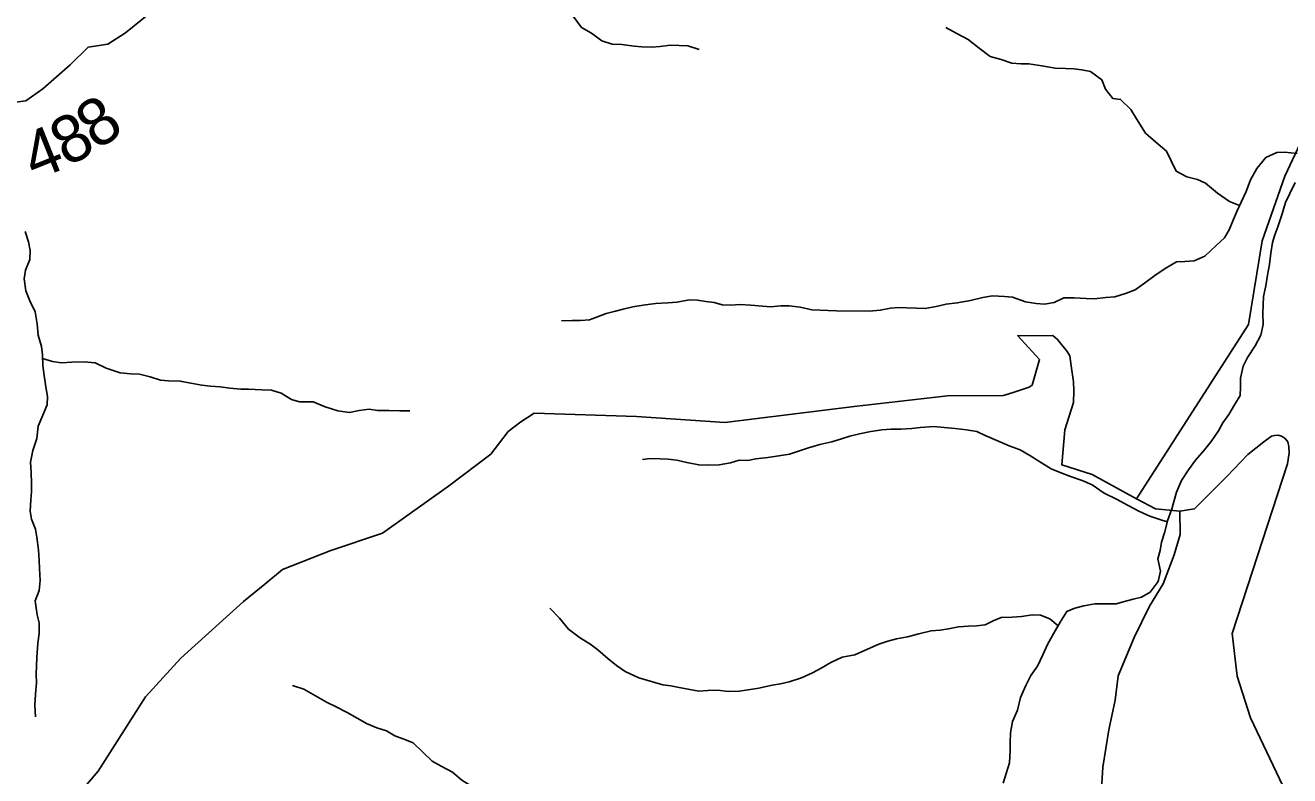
# Model space of a CAD drawing. Extents: x 1624196 to 2029251, y 146837 to 440034.
# Drawn here: x 1751872 to 1759899, y 302092 to 306854 of the extents above; entities that cross this region are included whole.
import ezdxf

# ---------------------------------------------------------------- set-up
doc = ezdxf.new("R2010")
doc.units = 0
for name, color, linetype in [('GM_X_County_Road', 7, 'Continuous'), ('GM_X_Minor_River', 7, 'Continuous'), ('GM_X_Township_Road', 7, 'Continuous'), ('GM_X_Township_Road_Text', 7, 'Continuous')]:
    doc.layers.add(name, color=color, linetype=linetype)

msp = doc.modelspace()

# ---------------------------------------------------------------- linework, layer by layer
at = {"layer": 'GM_X_County_Road'}
for points in [[(1758926.9, 303848.2), (1759638.2, 304956.1), (1759723.5, 305487.2), (1759868.5, 305897.8), (1759997.1, 306172.2)], [(1752063.4, 301804.1), (1752335.3, 302120.5), (1752636, 302592.7), (1752858.4, 302837.3), (1753257.1, 303196.7), (1753392.1, 303308.2), (1753504.3, 303400.8), (1753811.5, 303520.5), (1754139.2, 303630.5), (1754558.5, 303930.3), (1754827.6, 304133.2), (1754936.5, 304276.1), (1755016.9, 304338.3), (1755103.5, 304393.6), (1755752.5, 304371.9), (1756313.7, 304334.3), (1757134.8, 304435.5), (1757726.3, 304502), (1758079, 304505.2), (1758102.8, 304510.5), (1758163.4, 304530.8), (1758244.3, 304557.7), (1758265.2, 304569.6), (1758311, 304733.4), (1758172.8, 304883.8), (1758394.6, 304886.6), (1758424.8, 304859.6), (1758486.8, 304784.1), (1758503.4, 304756.2), (1758512.4, 304693.8), (1758526.5, 304592.2), (1758528.6, 304533.4), (1758525.7, 304460.8), (1758471.2, 304286.3), (1758453.2, 304064.3), (1758644.5, 304004.3), (1758926.9, 303848.2)], [(1759202.2, 303769.8), (1759295.3, 303786), (1759499.8, 303990), (1759634.2, 304130.1), (1759734.4, 304210), (1759784.3, 304245.7), (1759804.5, 304251.9), (1759826.1, 304253.1), (1759847.6, 304247.7), (1759867.8, 304233.6), (1759888, 304210), (1759894.3, 304181.5), (1759896.1, 304139.9), (1759886, 304071.3), (1759533.4, 302993.5), (1759564.8, 302722.8), (1759650.1, 302459.9), (1759855, 302028.4)], [(1758689.8, 301771.9), (1758713.6, 302146.4), (1758750, 302382.5), (1758792, 302570.5), (1758809.5, 302724.6), (1758912, 302968.1), (1759008.1, 303167.6), (1759095.5, 303309), (1759165.4, 303492.7), (1759202.7, 303622.6), (1759202.2, 303769.8), (1759046.4, 303786.5), (1758926.9, 303848.2)]]:
    msp.add_lwpolyline(points, dxfattribs=at)
at = {"layer": 'GM_X_Minor_River'}
for points in [[(1754879.4, 307237.5), (1754919.1, 307197.1), (1754950.7, 307134.7), (1754984.3, 307074.3), (1755054.1, 307021.8), (1755120.1, 307015.3), (1755170.1, 307013), (1755226.2, 307012.6), (1755298, 306976.1), (1755349.6, 306911.6), (1755403.2, 306841), (1755467.1, 306804.5), (1755532.8, 306755.9), (1755596.7, 306735.5), (1755658.8, 306733.1), (1755736.8, 306722.5), (1755786.8, 306718.2), (1755848.9, 306715.8), (1755903, 306719.5), (1755967.1, 306729.1), (1756023.1, 306726.7), (1756077.2, 306724.4), (1756151.1, 306699.8)], [(1759580.9, 305710.3), (1759516.3, 305735.6), (1759440.6, 305788.2), (1759364.9, 305852.9), (1759313, 305875.3), (1759247, 305891.7), (1759179.2, 305928.3), (1759147.6, 305994.6), (1759116, 306055), (1759048.3, 306111.6), (1758984.6, 306170.2), (1758927.2, 306260.8), (1758891.5, 306319.2), (1758825.9, 306383.8), (1758775.9, 306390.1), (1758730.2, 306448.6), (1758706.6, 306508.9), (1758634.9, 306561.5), (1758578.9, 306571.9), (1758528.9, 306578.3), (1758476.8, 306580.6), (1758410.8, 306583), (1758324.8, 306597.6), (1758242.8, 306610.2), (1758192.7, 306610.5), (1758134.7, 306614.9), (1758066.7, 306637.4), (1757996.8, 306655.9), (1757927.1, 306708.5), (1757857.4, 306765.1), (1757781.6, 306803.7), (1757715.7, 306840.2)], [(1759946.8, 306041.7), (1759866.8, 306050.2), (1759816.7, 306046.5), (1759748.4, 306014.9), (1759689.9, 305945), (1759651.3, 305873.1), (1759622.8, 305799.1), (1759590.3, 305731.1), (1759563.9, 305673.1), (1759539.5, 305617.1), (1759515.1, 305557.1), (1759484.7, 305505.1), (1759432.3, 305457.3), (1759359.8, 305389.6), (1759293.5, 305359.9), (1759233.4, 305356.3), (1759181.3, 305352.6), (1759109, 305311), (1759042.6, 305267.3), (1758978.2, 305217.6), (1758917.9, 305175.8), (1758857.7, 305152.1), (1758789.4, 305130.5), (1758731.4, 305126.9), (1758657.2, 305119.3), (1758607.2, 305119.6), (1758531.1, 305124.1), (1758465, 305124.6), (1758402.8, 305094.9), (1758342.7, 305085.2), (1758288.6, 305089.6), (1758222.6, 305100.1), (1758138.7, 305128.7), (1758088.7, 305133), (1758012.6, 305137.5), (1757950.5, 305125.9), (1757872.3, 305108.3), (1757788.1, 305092.8), (1757718, 305085.2), (1757653.8, 305069.6), (1757585.6, 305056), (1757529.6, 305058.4), (1757467.5, 305060.8), (1757417.5, 305063.1), (1757365.4, 305059.4), (1757299.3, 305045.8), (1757229.1, 305040.2), (1757022.9, 305041.6), (1756968.9, 305043.9), (1756864.8, 305048.6), (1756790.8, 305065.1), (1756720.8, 305073.6), (1756668.8, 305073.9), (1756604.7, 305068.3), (1756552.6, 305072.7), (1756478.6, 305077.1), (1756408.5, 305081.6), (1756350.5, 305078), (1756296.4, 305080.3), (1756244.5, 305094.7), (1756192.4, 305101.1), (1756140.4, 305109.4), (1756086.4, 305111.8), (1756010.2, 305098.2), (1755950.1, 305092.6), (1755872, 305089.1), (1755793.9, 305077.5), (1755729.7, 305067.9), (1755667.5, 305052.3), (1755609.4, 305038.6), (1755559.2, 305024.9), (1755505, 305003.2), (1755452.9, 304985.5), (1755396.8, 304979.8), (1755344.7, 304980.1), (1755276.6, 304978.6)], [(1759933.5, 305857.2), (1759899, 305787.3), (1759872.6, 305729.3), (1759852.1, 305657.2), (1759823.5, 305575.1), (1759805.2, 305525.1), (1759790.8, 305475.1), (1759780.4, 305409), (1759771.9, 305336.8), (1759757.4, 305268.7), (1759746.9, 305200.6), (1759732.5, 305132.5), (1759730.1, 305078.4), (1759727.8, 305028.2), (1759731.3, 304956), (1759716.8, 304887.9), (1759680.3, 304820), (1759631.8, 304746.1), (1759603.4, 304690.1), (1759586.8, 304614), (1759586.5, 304559.8), (1759584.1, 304505.7)], [(1751871.6, 305546.6), (1751893.2, 305480.3), (1751902.8, 305424.2), (1751900.5, 305368.1), (1751874.1, 305300.1), (1751863.7, 305246.1), (1751875.2, 305169.9), (1751900.8, 305105.6), (1751934.4, 305035.2), (1751947.9, 304959), (1751953.5, 304886.8), (1751975, 304816.6), (1751980.7, 304762.4), (1751984.3, 304692.3), (1751993.8, 304616.1), (1752003.4, 304547.9), (1752013, 304497.7), (1752010.7, 304445.6), (1751984.3, 304379.7), (1751953.8, 304309.8), (1751945.4, 304231.7), (1751918.9, 304155.7), (1751904.4, 304081.6), (1751910, 304015.5), (1751911.6, 303947.3), (1751911.2, 303893.2), (1751906.9, 303843.2), (1751902.4, 303771.1), (1751912.1, 303720.9), (1751937.7, 303656.6), (1751945.4, 303606.5), (1751954.9, 303524.3), (1751960.5, 303458.1), (1751962.2, 303406), (1751965.7, 303329.9), (1751959.3, 303267.8), (1751934.9, 303201.8), (1751948.3, 303113.6), (1751960, 303061.4), (1751959.5, 302993.3), (1751951.2, 302933.2), (1751944.6, 302841.1), (1751942.3, 302789), (1751941.9, 302736.9), (1751943.6, 302680.8), (1751937.1, 302608.7), (1751932.7, 302538.6), (1751936.2, 302464.5)], [(1751981.8, 304740), (1752044.5, 304720), (1752102.4, 304711.6), (1752166.5, 304717.2), (1752246.5, 304718.7), (1752316.5, 304712.2), (1752386.3, 304677.7), (1752474.1, 304649.1), (1752542.1, 304642.6), (1752596.1, 304640.3), (1752664, 304623.8), (1752729.9, 304601.4), (1752781.9, 304597), (1752855.9, 304596.6), (1752923.8, 304582.1), (1752991.7, 304569.7), (1753047.7, 304563.3), (1753109.7, 304558.9), (1753169.7, 304550.5), (1753239.6, 304544), (1753289.7, 304545.7), (1753373.7, 304541.2), (1753435.7, 304538.8), (1753495.6, 304520.4), (1753561.3, 304479.9), (1753613.2, 304465.5), (1753699.2, 304465), (1753775.1, 304432.5), (1753856.9, 304407.9), (1753930.9, 304397.4), (1753991, 304409), (1754055.1, 304418.7), (1754107, 304410.3), (1754179, 304409.9), (1754249, 304407.4), (1754313, 304407)], [(1759584.1, 304505.7), (1759549.7, 304445.7), (1759513.2, 304383.8), (1759474.8, 304331.9), (1759446.5, 304279.9), (1759399.9, 304212), (1759357.5, 304160.2), (1759301, 304094.3), (1759256.6, 304032.5), (1759212.1, 303964.6), (1759181.5, 303890.5), (1759165.2, 303838.5), (1759150.8, 303786.5), (1759122.3, 303710.4), (1759105.8, 303640.3), (1759085.3, 303574.3), (1759077, 303520.2), (1759062.6, 303468.1), (1759078.1, 303389.8), (1759063.6, 303323.7), (1759013.1, 303255.9), (1758958.8, 303224.1), (1758904.7, 303212.4), (1758850.5, 303196.8), (1758796.4, 303183), (1758724.3, 303183.5), (1758662.2, 303181.9), (1758592.1, 303170.3), (1758535.9, 303154.6), (1758483.7, 303132.9), (1758441.2, 303067), (1758402.7, 302997), (1758364.2, 302929.1), (1758331.7, 302859.1), (1758297.2, 302787.1), (1758256.7, 302727.2), (1758224.3, 302663.3), (1758189.7, 302587.3), (1758171.2, 302507.2), (1758138.6, 302435.2), (1758126.1, 302363.1), (1758123.7, 302300.9), (1758125.4, 302250.8), (1758120.9, 302172.6), (1758098.4, 302106.5), (1758079.9, 302044.5)], [(1759120.6, 303703.4), (1759074.3, 303718.8), (1759010.3, 303739.2), (1758940.5, 303769.8), (1758872.7, 303806.3), (1758798.8, 303846.9), (1758721, 303885.5), (1758645.3, 303938.1), (1758581.4, 303964.6), (1758507.5, 303991.1), (1758441.6, 304015.6), (1758385.7, 304040.1), (1758323.9, 304076.5), (1758250.1, 304123.1), (1758188.3, 304159.6), (1758118.4, 304186.2), (1758054.5, 304212.6), (1757966.7, 304251.3), (1757912.8, 304275.7), (1757846.8, 304286.2), (1757774.7, 304294.7), (1757704.7, 304301.1), (1757640.7, 304307.6), (1757552.6, 304302.1), (1757500.5, 304296.4), (1757430.3, 304290.9), (1757368.3, 304291.3), (1757310.2, 304287.6), (1757240, 304276), (1757167.9, 304260.5), (1757105.7, 304246.8), (1757053.5, 304229.1), (1756991.3, 304211.5), (1756917.1, 304193.9), (1756844.9, 304172.3), (1756724.5, 304133), (1756656.4, 304121.3), (1756586.2, 304111.8), (1756510.1, 304102.2), (1756460, 304092.5), (1756403.9, 304094.9), (1756349.7, 304077.2), (1756277.6, 304065.6), (1756201.5, 304062.1), (1756147.4, 304064.5), (1756071.5, 304079), (1756007.5, 304093.4), (1755953.5, 304099.8), (1755903.4, 304102.1), (1755839.4, 304104.5), (1755789.3, 304098.8)], [(1758428.4, 303043.8), (1758377.3, 303087.5), (1758317.4, 303109.9), (1758267.3, 303112.2), (1758197.2, 303102.7), (1758137.1, 303097), (1758067, 303095.5), (1758016.8, 303073.7), (1757966.6, 303050), (1757910.5, 303042.3), (1757860.4, 303040.6), (1757796.3, 303037), (1757732.2, 303023.4), (1757680.1, 303015.7), (1757622, 303012.1), (1757543.8, 302992.5), (1757473.5, 302972.9), (1757403.4, 302961.3), (1757347.2, 302945.7), (1757291, 302926), (1757200.7, 302886.4), (1757138.4, 302858.8), (1757058.2, 302843.2), (1756985.9, 302809.6), (1756923.6, 302773.9), (1756869.4, 302744.2), (1756799.1, 302712.5), (1756720.8, 302687), (1756666.7, 302675.3), (1756612.6, 302665.6), (1756528.3, 302648.1), (1756460.2, 302636.5), (1756404.1, 302628.8), (1756334, 302625.3), (1756268, 302635.7), (1756205.9, 302632.1), (1756147.8, 302628.5), (1756091.8, 302638.8), (1756023.8, 302651.3), (1755969.8, 302661.7), (1755919.8, 302668), (1755766, 302713.1), (1755680.1, 302753.8), (1755626.3, 302790.2), (1755570.6, 302836.7), (1755506.9, 302891.3), (1755455.1, 302927.7), (1755397.2, 302964.2), (1755319.6, 303022.8), (1755264, 303091.4), (1755202.3, 303156)], [(1754835.6, 301965.2), (1754769.9, 301989.7), (1754694.2, 302032.2), (1754642.3, 302062.6), (1754584.7, 302115.1), (1754512.9, 302151.6), (1754455.1, 302184), (1754395.4, 302240.5), (1754333.8, 302301), (1754275.9, 302323.4), (1754218, 302343.8), (1754164.2, 302376.2), (1754104.3, 302394.6), (1754038.5, 302423.1), (1753982.7, 302455.5), (1753914.9, 302492), (1753841.1, 302530.5), (1753789.2, 302556.9), (1753713.5, 302599.5), (1753639.7, 302642), (1753567.9, 302664.5)]]:
    msp.add_lwpolyline(points, dxfattribs=at)
at = {"layer": 'GM_X_Township_Road'}
msp.add_lwpolyline([(1751729.5, 306356.9), (1751875.6, 306374.6), (1751983.7, 306450.5), (1752156.1, 306602.5), (1752270.4, 306716.5), (1752396.4, 306734.2), (1752508.6, 306806.1), (1752807.2, 307050)], dxfattribs=at)

# ---------------------------------------------------------------- texts
at = {"layer": 'GM_X_Township_Road_Text'}
for s, rotation, p in [('8', 34.03606, (1752325.9, 306057.5)), ('8', 28.59292, (1752137.1, 305952.9)), ('4', 21.75352, (1751930.1, 305867.8))]:
    msp.add_text(s, height=300, rotation=rotation, dxfattribs=at).set_placement(p)

doc.saveas('drawing.dxf')
